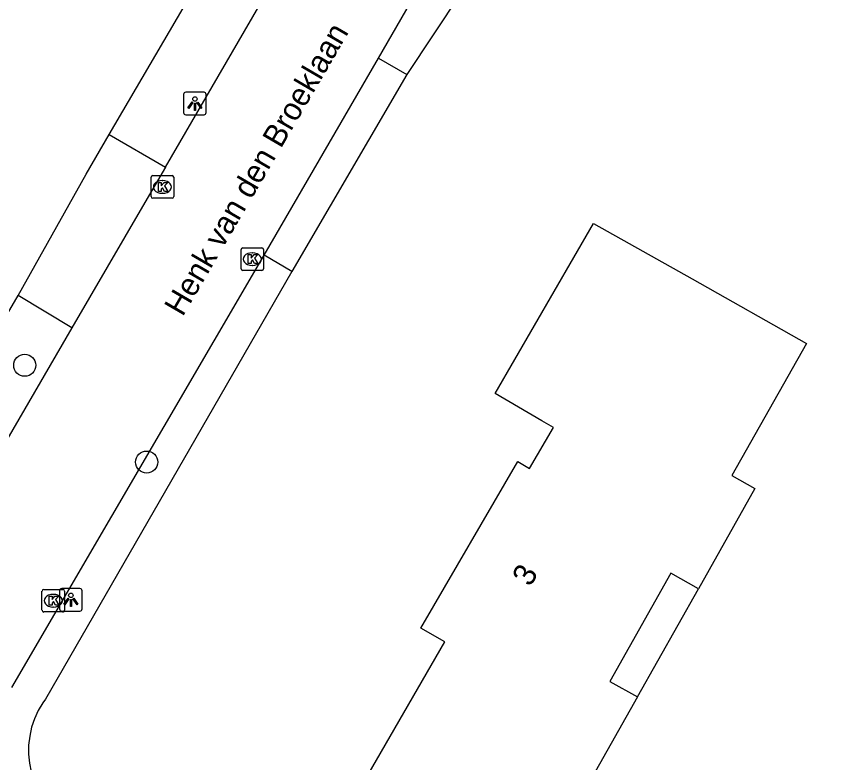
# Model space of a CAD drawing. Extents: x 157321 to 158827, y 386650 to 388532.
# Drawn here: x 158424.35 to 158461, y 387138.81 to 387171.85 of the extents above; entities that cross this region are included whole.
import ezdxf

# ---------------------------------------------------------------- set-up
doc = ezdxf.new("R2010")
doc.units = 0
for name, color, linetype in [('IMGEO_Berm_groen', 7, 'Continuous'), ('IMGEO_Boom', 7, 'Continuous'), ('IMGEO_Hek', 7, 'Continuous'), ('IMGEO_Kolk', 7, 'Continuous'), ('IMGEO_Lichtpunt', 7, 'Continuous'), ('IMGEO_Openbare_ruimte_label', 7, 'Continuous'), ('IMGEO_Pand', 7, 'Continuous'), ('IMGEO_Pand_nummerreeks', 7, 'Continuous'), ('IMGEO_Pand_overbouw', 7, 'Continuous'), ('IMGEO_Rijbaan_lokaal_gesloten', 7, 'Continuous'), ('IMGEO_Voetpad_open', 7, 'Continuous')]:
    doc.layers.add(name, color=color, linetype=linetype)

msp = doc.modelspace()

# ---------------------------------------------------------------- linework, layer by layer
at = {"layer": 'IMGEO_Berm_groen'}
for points in [[(158461.003, 387197.37), (158455.829, 387190.685), (158441.629, 387169.283)], [(158428.446, 387166.623), (158437.164, 387181.544), (158441.038, 387187.009), (158444.835, 387192.366)], [(158436.534, 387160.564), (158425.626, 387141.617), (158425.512, 387141.455), (158425.309, 387141.111), (158425.143, 387140.748), (158425.015, 387140.369), (158424.928, 387139.978), (158424.882, 387139.581), (158424.878, 387139.181), (158424.916, 387138.783), (158424.995, 387138.392), (158425.114, 387138.01), (158425.273, 387137.643), (158425.469, 387137.295), (158425.701, 387136.969), (158426.189, 387136.025)], [(158406.085, 387151.758), (158413.886, 387147.337), (158415.929, 387147.295), (158417.935, 387148.369), (158424.414, 387159.491)]]:
    msp.add_lwpolyline(points, dxfattribs=at)
at = {"layer": 'IMGEO_Boom'}
for centre in [(158424.708, 387156.404), (158430.108, 387152.117)]:
    msp.add_circle(centre, 0.489, dxfattribs=at)
at = {"layer": 'IMGEO_Hek'}
msp.add_lwpolyline([(158436.534, 387160.564), (158425.626, 387141.617)], dxfattribs=at)
at = {"layer": 'IMGEO_Kolk'}
for p, q in [((158430.303, 387163.877), (158430.303, 387164.729)), ((158430.378, 387164.803), (158431.23, 387164.803)), ((158430.791, 387164.583), (158430.816, 387164.583)), ((158431.304, 387164.729), (158431.304, 387163.877)), ((158431.23, 387163.803), (158430.378, 387163.803)), ((158430.814, 387164.023), (158430.789, 387164.023)), ((158434.361, 387161.604), (158435.213, 387161.604)), ((158434.286, 387160.678), (158434.286, 387161.53)), ((158434.774, 387161.384), (158434.799, 387161.384)), ((158435.287, 387161.53), (158435.287, 387160.678)), ((158434.797, 387160.824), (158434.772, 387160.824)), ((158435.213, 387160.604), (158434.361, 387160.604)), ((158425.473, 387145.549), (158425.473, 387146.401)), ((158425.548, 387146.475), (158426.4, 387146.475)), ((158425.961, 387146.255), (158425.986, 387146.255)), ((158426.474, 387146.401), (158426.474, 387145.549)), ((158426.4, 387145.475), (158425.548, 387145.475)), ((158425.984, 387145.695), (158425.959, 387145.695))]:
    msp.add_line(p, q, dxfattribs=at)
for points in [[(158430.303, 387163.877), (158430.303, 387164.729)], [(158430.378, 387164.803), (158431.23, 387164.803)], [(158430.624, 387164.503), (158430.747, 387164.503), (158430.747, 387164.352), (158430.877, 387164.503), (158431.041, 387164.503), (158430.895, 387164.352), (158431.048, 387164.103), (158430.896, 387164.103), (158430.811, 387164.267), (158430.747, 387164.2), (158430.747, 387164.103), (158430.624, 387164.103), (158430.624, 387164.503)], [(158431.304, 387164.729), (158431.304, 387163.877)], [(158431.23, 387163.803), (158430.378, 387163.803)], [(158434.361, 387161.604), (158435.213, 387161.604)], [(158434.286, 387160.678), (158434.286, 387161.53)], [(158434.607, 387161.304), (158434.73, 387161.304), (158434.73, 387161.153), (158434.86, 387161.304), (158435.024, 387161.304), (158434.878, 387161.153), (158435.031, 387160.904), (158434.879, 387160.904), (158434.794, 387161.068), (158434.73, 387161.001), (158434.73, 387160.904), (158434.607, 387160.904), (158434.607, 387161.304)], [(158435.287, 387161.53), (158435.287, 387160.678)], [(158435.213, 387160.604), (158434.361, 387160.604)], [(158425.473, 387145.549), (158425.473, 387146.401)], [(158425.548, 387146.475), (158426.4, 387146.475)], [(158425.794, 387146.175), (158425.917, 387146.175), (158425.917, 387146.024), (158426.047, 387146.175), (158426.211, 387146.175), (158426.065, 387146.024), (158426.218, 387145.775), (158426.066, 387145.775), (158425.981, 387145.939), (158425.917, 387145.872), (158425.917, 387145.775), (158425.794, 387145.775), (158425.794, 387146.175)], [(158426.474, 387146.401), (158426.474, 387145.549)], [(158426.4, 387145.475), (158425.548, 387145.475)]]:
    msp.add_lwpolyline(points, dxfattribs=at)
for centre, start, end in [((158430.38, 387164.727), 91.552, 178.448), ((158430.38, 387164.727), 91.552, 178.448), ((158431.228, 387164.727), 1.552, 88.448), ((158431.228, 387164.727), 1.552, 88.448), ((158430.38, 387163.879), 181.552, 268.448), ((158430.38, 387163.879), 181.552, 268.448), ((158431.228, 387163.879), 271.552, 358.448), ((158431.228, 387163.879), 271.552, 358.448), ((158434.363, 387161.528), 91.552, 178.448), ((158434.363, 387161.528), 91.552, 178.448), ((158435.211, 387161.528), 1.552, 88.448), ((158435.211, 387161.528), 1.552, 88.448), ((158434.363, 387160.68), 181.552, 268.448), ((158434.363, 387160.68), 181.552, 268.448), ((158435.211, 387160.68), 271.552, 358.448), ((158435.211, 387160.68), 271.552, 358.448), ((158425.55, 387146.399), 91.552, 178.448), ((158425.55, 387146.399), 91.552, 178.448), ((158426.398, 387146.399), 1.552, 88.448), ((158426.398, 387146.399), 1.552, 88.448), ((158425.55, 387145.551), 181.552, 268.448), ((158425.55, 387145.551), 181.552, 268.448), ((158426.398, 387145.551), 271.552, 358.448), ((158426.398, 387145.551), 271.552, 358.448)]:
    msp.add_arc(centre, 0.0765, start, end, dxfattribs=at)
for centre, major_axis, ratio, start_param, end_param in [((158430.79, 387164.303), (-0.387, 0.002), 0.722429, 4.712389, 7.853982), ((158430.815, 387164.303), (-0.39, 0.002), 0.717154, 1.570796, 4.712389), ((158434.773, 387161.104), (-0.387, 0.002), 0.722429, 4.712389, 7.853982), ((158434.798, 387161.104), (-0.39, 0.002), 0.717154, 1.570796, 4.712389), ((158425.96, 387145.975), (-0.387, 0.002), 0.722429, 4.712389, 7.853982), ((158425.985, 387145.975), (-0.39, 0.002), 0.717154, 1.570796, 4.712389)]:
    msp.add_ellipse(centre, major_axis=major_axis, ratio=ratio, start_param=start_param, end_param=end_param, dxfattribs=at)
at = {"layer": 'IMGEO_Lichtpunt'}
for p, q in [((158431.745, 387168.401), (158431.745, 387167.594)), ((158431.745, 387168.401), (158431.745, 387167.594)), ((158432.647, 387168.496), (158431.839, 387168.496)), ((158432.647, 387168.496), (158431.839, 387168.496)), ((158432.741, 387167.594), (158432.741, 387168.401)), ((158432.741, 387167.594), (158432.741, 387168.401)), ((158431.839, 387167.5), (158432.647, 387167.5)), ((158431.839, 387167.5), (158432.647, 387167.5)), ((158426.253, 387146.417), (158426.253, 387145.61)), ((158426.253, 387146.417), (158426.253, 387145.61)), ((158427.155, 387146.512), (158426.347, 387146.512)), ((158427.155, 387146.512), (158426.347, 387146.512)), ((158427.249, 387145.61), (158427.249, 387146.417)), ((158427.249, 387145.61), (158427.249, 387146.417)), ((158426.347, 387145.516), (158427.155, 387145.516)), ((158426.347, 387145.516), (158427.155, 387145.516))]:
    msp.add_line(p, q, dxfattribs=at)
for points in [[(158432.119, 387168.065), (158432.158, 387168.037), (158431.97, 387167.775), (158431.932, 387167.802), (158432.119, 387168.065)], [(158432.221, 387168.017), (158432.268, 387168.017), (158432.268, 387167.695), (158432.221, 387167.695), (158432.221, 387168.017)], [(158432.331, 387168.037), (158432.369, 387168.064), (158432.556, 387167.802), (158432.517, 387167.774), (158432.331, 387168.037)], [(158426.627, 387146.081), (158426.666, 387146.053), (158426.478, 387145.791), (158426.44, 387145.818), (158426.627, 387146.081)], [(158426.729, 387146.033), (158426.776, 387146.033), (158426.776, 387145.711), (158426.729, 387145.711), (158426.729, 387146.033)], [(158426.839, 387146.053), (158426.877, 387146.08), (158427.064, 387145.818), (158427.025, 387145.79), (158426.839, 387146.053)]]:
    msp.add_lwpolyline(points, dxfattribs=at)
for centre in [(158432.244, 387168.199), (158426.752, 387146.215)]:
    msp.add_circle(centre, 0.0994, dxfattribs=at)
for centre, start, end in [((158431.839, 387168.401), 90, 180), ((158431.839, 387168.401), 90, 180), ((158432.647, 387168.401), 0, 90), ((158432.647, 387168.401), 0, 90), ((158431.839, 387167.594), 180, 270), ((158431.839, 387167.594), 180, 270), ((158432.647, 387167.594), 270, 0), ((158432.647, 387167.594), 270, 360), ((158426.347, 387146.417), 90, 180), ((158426.347, 387146.417), 90, 180), ((158427.155, 387146.417), 0, 90), ((158427.155, 387146.417), 0, 90), ((158426.347, 387145.61), 180, 270), ((158426.347, 387145.61), 180, 270), ((158427.155, 387145.61), 270, 0), ((158427.155, 387145.61), 270, 360)]:
    msp.add_arc(centre, 0.0946, start, end, dxfattribs=at)
at = {"layer": 'IMGEO_Pand'}
msp.add_lwpolyline([(158451.838, 387141.712), (158448.48, 387135.749), (158446.027, 387131.392), (158438.467, 387135.765), (158443.306, 387144.147), (158442.251, 387144.756), (158446.546, 387152.134), (158447.065, 387151.833), (158448.121, 387153.647), (158447.602, 387153.948), (158445.532, 387155.153), (158449.899, 387162.678), (158454.256, 387160.225), (158459.316, 387157.375), (158456.02, 387151.521), (158457.038, 387150.948), (158454.536, 387146.504), (158453.316, 387147.19), (158450.619, 387142.397), (158451.838, 387141.712)], dxfattribs=at)
at = {"layer": 'IMGEO_Pand_overbouw'}
msp.add_lwpolyline([(158454.536, 387146.504), (158453.316, 387147.19), (158450.619, 387142.397), (158451.838, 387141.712)], close=True, dxfattribs=at)
at = {"layer": 'IMGEO_Rijbaan_lokaal_gesloten'}
for points in [[(158430.935, 387165.174), (158439.201, 387179.419), (158441.249, 387182.786), (158443.809, 387186.515), (158446.903, 387191.144)], [(158440.369, 387170.005), (158444.227, 387176.702)], [(158435.311, 387161.281), (158440.369, 387170.005)], [(158430.935, 387165.174), (158429.925, 387163.433), (158426.788, 387158.068)], [(158424.132, 387142.136), (158435.311, 387161.281)], [(158426.788, 387158.068), (158420.429, 387147.119)]]:
    msp.add_lwpolyline(points, dxfattribs=at)
at = {"layer": 'IMGEO_Voetpad_open'}
for points in [[(158440.369, 387170.005), (158441.629, 387169.283)], [(158441.629, 387169.283), (158436.534, 387160.564)], [(158424.414, 387159.491), (158427.422, 387164.87), (158428.446, 387166.623)], [(158428.446, 387166.623), (158430.935, 387165.174)], [(158436.534, 387160.564), (158435.311, 387161.281)], [(158426.788, 387158.068), (158424.414, 387159.491)]]:
    msp.add_lwpolyline(points, dxfattribs=at)

# ---------------------------------------------------------------- texts
at = {"layer": 'IMGEO_Openbare_ruimte_label'}
msp.add_text('Henk van den Broeklaan', height=1, rotation=59.7436, dxfattribs=at).set_placement((158431.7, 387158.523))
at = {"layer": 'IMGEO_Pand_nummerreeks'}
msp.add_text('3', height=1, rotation=59.7939, dxfattribs=at).set_placement((158447.094, 387146.556))

doc.saveas('drawing.dxf')
